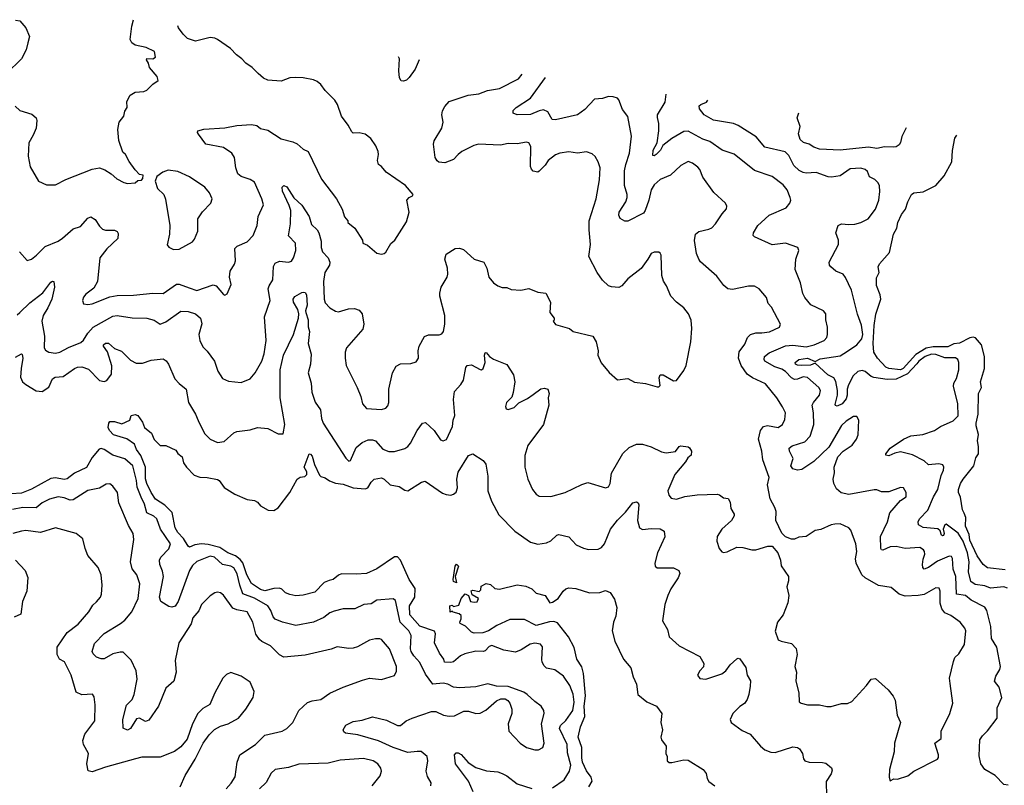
# Model space of a CAD drawing. Extents: x 2133489 to 2292442, y 756223 to 916462.
# Tile 333 of 463: x 2210083 to 2216758, y 910359 to 915550. Entities that reach past the tile are written whole.
import ezdxf

# ---------------------------------------------------------------- set-up
doc = ezdxf.new("R2010")
doc.units = 0

msp = doc.modelspace()

# ---------------------------------------------------------------- linework, layer by layer
at = {"layer": '0CON20XD'}
for points in [[(2210055, 915546.2), (2210085, 915542), (2210125, 915493.8), (2210149.2, 915435), (2210137.5, 915392.5), (2210127.5, 915345), (2210096.1, 915283.9), (2209993.8, 915185)], [(2210053.2, 914963.2), (2210085, 914934), (2210165, 914910), (2210193.9, 914883.9), (2210198.8, 914865), (2210194.2, 914815), (2210175, 914766.7), (2210144.4, 914715), (2210140, 914625), (2210155, 914552.5), (2210210, 914455), (2210265, 914430), (2210325, 914428.8), (2210395, 914466), (2210575, 914537.1), (2210625, 914544.2), (2210660.9, 914530.9), (2210704.1, 914504.1), (2210741.2, 914471.2), (2210790, 914445), (2210815, 914438.8), (2210866.1, 914443.9), (2210885, 914460), (2210908.3, 914461.7), (2210917, 914473), (2210920, 914495), (2210895, 914500), (2210865, 914532.5), (2210825, 914587.5), (2210800, 914635), (2210781.7, 914651.7), (2210755, 914730), (2210748.8, 914805), (2210756.7, 914855), (2210790, 914895), (2210795, 914930), (2210811.2, 914955), (2210810, 914995), (2210832.7, 915037.3), (2210865, 915058.8), (2210925, 915063.3), (2210945, 915071.2), (2210985, 915113.3), (2211021.7, 915138.3), (2211016.2, 915165), (2210962.5, 915225), (2210956.7, 915255), (2210943, 915277), (2210945, 915286.7), (2210985, 915284), (2211003.3, 915295), (2210996.2, 915335), (2210941.7, 915361.7), (2210865, 915377.5), (2210843.6, 915393.6), (2210832.9, 915415), (2210843.1, 915505), (2210853.9, 915549.6)], [(2210372.5, 914067.5), (2210445, 914132.5), (2210495, 914148), (2210545, 914204), (2210565, 914214), (2210595, 914196), (2210625, 914149.2), (2210645, 914130), (2210665, 914123.3), (2210725, 914122.2), (2210743.3, 914113.3), (2210750.3, 914100.3), (2210747.8, 914065), (2210672.9, 913995), (2210625.5, 913935), (2210610, 913775), (2210585, 913728.8), (2210531.7, 913688.3), (2210515, 913667.5), (2210510, 913645), (2210515, 913622.5), (2210545, 913618.8), (2210573.9, 913623.9), (2210695, 913670.5), (2210745, 913679.2), (2210855, 913682.1), (2210985, 913694.7), (2211055, 913694), (2211145.7, 913755.7), (2211165, 913755.6), (2211231.3, 913731.3), (2211285, 913714.5), (2211395, 913752.5), (2211416, 913745), (2211465, 913686.7), (2211475, 913682.5), (2211489.3, 913690.7), (2211515.9, 913754.1), (2211504.5, 913804.5), (2211509.5, 913845), (2211538.8, 913891.2), (2211545.6, 913915), (2211541.2, 913998.8), (2211556.7, 914015), (2211625, 914043.3), (2211665, 914085.8), (2211692.1, 914155), (2211700.5, 914215), (2211735.6, 914295), (2211725.6, 914335), (2211675, 914446.9), (2211645.4, 914465.4), (2211585.5, 914485.5), (2211562.9, 914505), (2211548.9, 914545), (2211539.5, 914615), (2211522.2, 914645), (2211465, 914682.1), (2211345, 914706), (2211295, 914773.8), (2211287.5, 914785), (2211290, 914795), (2211331.7, 914808.3), (2211475, 914817.3), (2211555, 914831.8), (2211655, 914839.4), (2211691.4, 914831.4), (2211715, 914811.2), (2211765, 914800), (2211855, 914742.5), (2211935, 914721.4), (2211965, 914707.5), (2212005, 914672), (2212037.8, 914655), (2212129.4, 914469.4), (2212230, 914335), (2212268.6, 914265), (2212285, 914212.5), (2212306.7, 914185), (2212307.5, 914175), (2212356, 914135), (2212407.5, 914055), (2212410, 914035), (2212440.7, 914020.7), (2212505, 913966.7), (2212535, 913958.8), (2212555, 913963.8), (2212565.9, 913974.1), (2212598.8, 914031.2), (2212626.2, 914055), (2212705, 914180), (2212723.1, 914245), (2212706.7, 914325), (2212722.5, 914345), (2212746.7, 914355), (2212750, 914365), (2212698, 914425), (2212568, 914515), (2212535, 914553.8), (2212515, 914566.7), (2212508.6, 914595), (2212515.7, 914635), (2212512.5, 914655), (2212498, 914695), (2212463.8, 914745), (2212425, 914774), (2212385, 914781.4), (2212345, 914780), (2212335, 914788.8), (2212310, 914835), (2212264.2, 914895), (2212237.5, 914975), (2212220, 915005), (2212155, 915068.8), (2212125, 915111.2), (2212099.7, 915129.7), (2212075, 915140.8), (2212005, 915156), (2211955, 915158), (2211915, 915155.7), (2211855, 915132), (2211765, 915138.8), (2211735, 915153.3), (2211700, 915185), (2211660, 915225), (2211615.5, 915255.5), (2211590, 915285), (2211552.3, 915312.3), (2211512, 915355), (2211425, 915416.2), (2211405, 915425.4), (2211375, 915428.2), (2211275, 915404.4), (2211221.7, 915421.7), (2211191.2, 915451.2), (2211159.2, 915495), (2211155.4, 915507.3)], [(2212791.4, 915278.2), (2212764.2, 915215), (2212722.7, 915157.3), (2212705, 915138.8), (2212685, 915132.5), (2212670, 915135), (2212657.5, 915155), (2212652.9, 915202.9), (2212656.9, 915285), (2212650.9, 915297.9)], [(2210065, 913549.4), (2210085, 913563.3), (2210151.2, 913628.8), (2210241.2, 913698.8), (2210295, 913770), (2210305, 913776.2), (2210313.6, 913773.6), (2210319.4, 913735), (2210301.8, 913655), (2210274.7, 913595), (2210242.7, 913545), (2210232.2, 913505), (2210251.8, 913405), (2210249.4, 913325), (2210259.1, 913309.1), (2210280, 913295), (2210325, 913289.4), (2210355, 913295.6), (2210413.3, 913326.7), (2210498, 913362), (2210515, 913376.7), (2210544.8, 913425.2), (2210581.2, 913465), (2210715, 913539.6), (2210745, 913542.9), (2210845, 913528.8), (2210945, 913526.9), (2210995, 913511.4), (2211035, 913485.7), (2211075, 913500.5), (2211175, 913573.1), (2211225, 913571.8), (2211275, 913554.5), (2211308.9, 913525), (2211317.6, 913487.6), (2211298.5, 913415), (2211304.4, 913375), (2211325, 913331.2), (2211355, 913301.2), (2211404.2, 913235), (2211427.3, 913167.3), (2211457.3, 913117.3), (2211497.9, 913097.9), (2211585, 913090.6), (2211645, 913114), (2211678.6, 913155), (2211725.3, 913234.7), (2211740.4, 913285), (2211753.8, 913375), (2211743.5, 913535), (2211781.1, 913645), (2211767.9, 913725), (2211773.5, 913745), (2211798.5, 913785), (2211802.7, 913877.3), (2211815, 913898), (2211845, 913912.5), (2211905, 913905.8), (2211925, 913912.9), (2211940, 913935), (2211955.4, 913985), (2211952.5, 914035), (2211905.7, 914085), (2211918.5, 914165), (2211920.7, 914255), (2211910.9, 914290.9), (2211865, 914388), (2211863.3, 914415), (2211875, 914424.4), (2211895, 914416.7), (2211942.2, 914342.2), (2211995, 914292.7), (2212045.9, 914215.9), (2212061, 914161), (2212100, 914125), (2212111.5, 914105), (2212127, 914047), (2212128, 914005), (2212136.9, 913975), (2212174.6, 913934.6), (2212186.7, 913905), (2212182.9, 913885), (2212152.9, 913835), (2212141.9, 913775), (2212146.7, 913655), (2212155, 913628.8), (2212186.2, 913595), (2212225, 913572.9), (2212245, 913569.2), (2212311.3, 913588.7), (2212352.3, 913592.3), (2212385, 913580), (2212406, 913556), (2212415.6, 913485), (2212408.7, 913451.3), (2212298, 913325), (2212290, 913295), (2212289.4, 913255), (2212295.7, 913205), (2212372, 913055), (2212396, 912995), (2212406.1, 912946.1), (2212435, 912913.8), (2212535, 912906.7), (2212565, 912916.7), (2212578.3, 912931.7), (2212585.8, 912954.2), (2212585.7, 913045), (2212611.4, 913155), (2212635, 913201.2), (2212665, 913216.9), (2212735, 913218.6), (2212770.8, 913229.2), (2212785.7, 913255), (2212785.5, 913305), (2212792.2, 913335), (2212827.6, 913402.4), (2212855, 913413.1), (2212927.9, 913412.1), (2212945, 913418.8), (2212955.8, 913435), (2212965.6, 913484.4), (2212965.6, 913545), (2212930.8, 913675), (2212930.8, 913695), (2212940.8, 913735), (2212980.8, 913805), (2212985.7, 913825), (2212982.9, 913865), (2212964.4, 913925), (2212975, 913958.8), (2213035, 913999.2), (2213065, 914000), (2213091.7, 913991.7), (2213165, 913926), (2213228.8, 913905), (2213250, 913865), (2213262.5, 913805), (2213295, 913766.2), (2213324.2, 913744.2), (2213355, 913733.8), (2213385, 913733.3), (2213415, 913721.2), (2213480, 913715), (2213535, 913726.2), (2213595, 913703.3), (2213650, 913695), (2213682.5, 913635), (2213676.7, 913565), (2213707, 913527), (2213707, 913513), (2213700, 913505), (2213715, 913482.5), (2213810, 913455), (2213836.1, 913436.1), (2213968.8, 913405), (2213992, 913365), (2214005.8, 913305), (2214002, 913275), (2214025, 913222.5), (2214078.3, 913158.3), (2214135, 913107.5), (2214205, 913116.2), (2214251.7, 913091.7), (2214325, 913082.5), (2214405, 913060), (2214415, 913060), (2214425, 913070), (2214418.8, 913121.2), (2214425, 913142.5), (2214445, 913141.2), (2214515, 913101.4), (2214535, 913104), (2214585, 913170), (2214602, 913205), (2214633.6, 913366.4), (2214640.8, 913455), (2214635, 913512.5), (2214616.2, 913555), (2214585, 913596.7), (2214536.2, 913635), (2214498, 913675), (2214468, 913745), (2214447, 913777), (2214435.8, 913815), (2214432.5, 913952.5), (2214425, 913966.7), (2214415, 913973.3), (2214385, 913973.8), (2214363.3, 913965), (2214342, 913925), (2214296.6, 913863.4), (2214205, 913792), (2214165, 913744.2), (2214145, 913734.2), (2214095, 913737.5), (2214075.6, 913745.6), (2214035, 913784), (2213998.1, 913835), (2213941.9, 913945), (2213953.1, 914025), (2213943.1, 914125), (2213943.6, 914185), (2213991.4, 914335), (2214014.3, 914464.3), (2214018.6, 914545), (2214005, 914586.7), (2213985, 914621.2), (2213965, 914640), (2213925, 914654), (2213865, 914644.4), (2213805, 914654.2), (2213745, 914645.7), (2213715, 914634), (2213666.2, 914595), (2213645, 914563.8), (2213605, 914523.3), (2213595, 914516.7), (2213565, 914522.5), (2213553.3, 914535), (2213546.7, 914555), (2213549.1, 914689.1), (2213535, 914713.8), (2213518.3, 914718.3), (2213455, 914706.9), (2213395, 914709.2), (2213341.7, 914698.3), (2213193.6, 914706.4), (2213163, 914697), (2213081.2, 914655), (2213055, 914635.8), (2213025, 914601.2), (2212965, 914580), (2212925, 914584), (2212912.5, 914592.5), (2212900.8, 914615), (2212887.5, 914705), (2212892.8, 914727.2), (2212945.5, 914815), (2212954.5, 914855), (2212944.5, 914905), (2212949.2, 914930.8), (2212965, 914962), (2212995, 914995.8), (2213123, 915037), (2213195, 915047.8), (2213255, 915070.5), (2213335, 915082.2), (2213465, 915148), (2213489.1, 915180.4)], [(2215608.3, 912128.3), (2215584.2, 912125.8), (2215515, 912093.8), (2215475, 912086), (2215415, 912045.7), (2215365, 912041.4), (2215335, 912028.6), (2215315, 912028.6), (2215275, 912042.9), (2215249.1, 912069.1), (2215209.4, 912155), (2215211.4, 912215), (2215202.4, 912242.4), (2215170.9, 912300.9), (2215153.6, 912395), (2215163.5, 912445), (2215120.7, 912565), (2215114.6, 912625), (2215092.5, 912705), (2215106.3, 912763.7), (2215125, 912790.8), (2215152.1, 912797.9), (2215224.4, 912785.6), (2215255, 912804), (2215270, 912840), (2215274.2, 912885), (2215255.5, 912925.5), (2215215.8, 912985), (2215139.8, 913079.8), (2215050.6, 913120.6), (2215015, 913146.9), (2214973.1, 913205), (2214955.4, 913255), (2214961.5, 913298.5), (2215000.2, 913349.8), (2215017.1, 913395), (2215038.6, 913415), (2215074, 913426), (2215115, 913425.5), (2215166.1, 913433.9), (2215233.8, 913465), (2215240.8, 913485), (2215180, 913600), (2215158, 913625), (2215146.6, 913666.6), (2215095.8, 913725.8), (2215065, 913742), (2215025, 913744), (2214915, 913720.6), (2214883.3, 913725), (2214857.6, 913747.6), (2214809.8, 913809.8), (2214698.8, 913908.8), (2214687.5, 913925), (2214671.2, 913965), (2214656.9, 914053.1), (2214664.4, 914095), (2214686.8, 914113.2), (2214755, 914128.6), (2214775, 914139.2), (2214799.2, 914165), (2214845, 914233.8), (2214873.9, 914266.1), (2214876.7, 914285), (2214868.8, 914305), (2214787.8, 914377.8), (2214715, 914482), (2214693.4, 914533.4), (2214680.2, 914550.2), (2214645, 914575.7), (2214615, 914587.1), (2214565, 914561.4), (2214495, 914495.7), (2214425, 914465.6), (2214385, 914430), (2214365, 914396.2), (2214348.5, 914325), (2214323.6, 914255), (2214311.5, 914238.5), (2214205, 914184.3), (2214185, 914183.8), (2214155, 914202.5), (2214143.9, 914223.9), (2214148, 914245), (2214192.3, 914315), (2214201.8, 914345), (2214201.1, 914365), (2214182.3, 914425), (2214183.6, 914525), (2214191.5, 914568.5), (2214217.3, 914645), (2214230.3, 914760.3), (2214205, 914893.3), (2214169.7, 914939.7), (2214145.5, 915005.5), (2214135, 915017.5), (2214107.6, 915027.6), (2214075, 915027.8), (2214035, 915015.5), (2213978.9, 915011.1), (2213915, 914940.6), (2213864, 914905), (2213715, 914870.5), (2213693.8, 914873.8), (2213662.9, 914925), (2213635, 914937.7), (2213605, 914932.3), (2213545, 914906.8), (2213455, 914903.6), (2213429.2, 914915), (2213429.4, 914935), (2213448.1, 914955), (2213545, 915017.7), (2213647.5, 915158.2)], [(2216785, 910360), (2216755, 910364), (2216695, 910424.4), (2216625.7, 910465), (2216598.5, 910505), (2216588.3, 910558.3), (2216593.1, 910666.9), (2216610, 910695), (2216645, 910727.1), (2216710, 910815), (2216710.8, 910885), (2216741.8, 910955), (2216723.6, 911023.6), (2216692, 911065), (2216700.6, 911099.4), (2216728.6, 911145), (2216732.9, 911165), (2216706.9, 911295), (2216670.8, 911355), (2216667.1, 911435), (2216640.4, 911545), (2216626.7, 911566.7), (2216533.4, 911613.4), (2216495, 911645.3), (2216434.8, 911655), (2216428.8, 911775), (2216411.3, 911825), (2216406.2, 911896.2), (2216400, 911910), (2216385, 911911.4), (2216305, 911878.7), (2216245, 911834.4), (2216215, 911823.8), (2216205.7, 911835.7), (2216203.9, 911856.1), (2216207.6, 911892.4), (2216218.9, 911925), (2216217.1, 911945), (2216210, 911955), (2216185, 911971.9), (2216085, 911963.3), (2216025, 911977.1), (2215985, 911976.7), (2215935, 911952.4), (2215924.8, 911954.8), (2215920.3, 911965), (2215918.2, 912045), (2215966.4, 912145), (2215981.1, 912205), (2216055, 912290), (2216093.3, 912315), (2216093.8, 912345), (2216075, 912376.2), (2216055, 912378), (2215975, 912347.5), (2215925, 912348.1), (2215895, 912361.2), (2215875, 912362.9), (2215705, 912331.3), (2215651.9, 912341.9), (2215619.8, 912369.8), (2215602.5, 912405), (2215597.1, 912435), (2215607.1, 912477.1), (2215603.8, 912515), (2215629.4, 912585), (2215664.7, 912625.3), (2215727.1, 912665), (2215755.8, 912705), (2215768, 912735), (2215771.2, 912835), (2215759.2, 912859.2), (2215735, 912858.6), (2215685, 912828.2), (2215655, 912797.9), (2215569.5, 912650.5), (2215466.4, 912553.6), (2215385, 912498.8), (2215355, 912494.4), (2215323.8, 912505), (2215311.4, 912525), (2215327.3, 912575), (2215301.1, 912625), (2215300, 912645), (2215318.9, 912661.1), (2215405, 912687.5), (2215442, 912725), (2215465.8, 912805), (2215465.3, 912885), (2215456.1, 912935), (2215464.8, 912955.2), (2215505, 913002.9), (2215511.2, 913035), (2215500, 913055), (2215425, 913122.8), (2215395, 913129.2), (2215355, 913111.4), (2215335, 913110.5), (2215315, 913121.8), (2215273.8, 913165), (2215249.4, 913179.4), (2215202.5, 913195), (2215135.7, 913235), (2215129.4, 913245), (2215131.9, 913265), (2215165, 913290), (2215275, 913338.9), (2215325, 913343.3), (2215415, 913330.8), (2215468.6, 913345), (2215535.8, 913375), (2215555.7, 913395), (2215560.6, 913415), (2215560.6, 913465), (2215548.6, 913515), (2215548.6, 913555), (2215533.3, 913575), (2215446.7, 913616.7), (2215406.4, 913665), (2215392.1, 913692.1), (2215376.4, 913765), (2215340.7, 913855), (2215344.6, 913925), (2215364.2, 913985), (2215358, 914005), (2215274.6, 914034.6), (2215185, 914022.1), (2215065, 914077.1), (2215055.6, 914085.6), (2215057.8, 914105), (2215087.5, 914155), (2215108.9, 914175), (2215165, 914223.9), (2215280, 914275), (2215304.3, 914305), (2215310.8, 914325), (2215307.5, 914345), (2215285.6, 914395), (2215259.8, 914429.8), (2215185.3, 914485.3), (2215065, 914527.5), (2214926.9, 914636.9), (2214845, 914664.5), (2214762.8, 914722.8), (2214715, 914738.7), (2214615, 914794.6), (2214585, 914790.4), (2214505, 914743.9), (2214443.7, 914696.3), (2214427.1, 914665), (2214398.5, 914635), (2214385, 914626.7), (2214375, 914628), (2214378.2, 914665), (2214405.6, 914714.4), (2214415.4, 914795.4), (2214416.2, 914845), (2214406.2, 914886.2), (2214407.8, 914905), (2214459.4, 914990.6), (2214466.8, 915043.5)], [(2216779.2, 911695), (2216755, 911704.5), (2216665, 911696.2), (2216625, 911710.3), (2216560.8, 911720.8), (2216530.2, 911740.2), (2216515.6, 911805), (2216518.8, 911875), (2216507.5, 911935), (2216479.3, 912015), (2216445, 912067.5), (2216365, 912129.2), (2216355, 912123.8), (2216343.1, 912095), (2216349.6, 912065), (2216345, 912051.4), (2216338.9, 912051.1), (2216331.8, 912055), (2216322.5, 912085), (2216306.5, 912096.5), (2216207, 912107), (2216176.2, 912125), (2216173.3, 912145), (2216182.5, 912165), (2216240.7, 912225), (2216278.9, 912315), (2216306.7, 912363.3), (2216330.7, 912459.3), (2216346, 912495), (2216348, 912515), (2216340.8, 912530.8), (2216315, 912538.9), (2216245, 912530.7), (2216215, 912559.2), (2216135, 912599.2), (2216055, 912618.9), (2216015, 912611.5), (2215975, 912593.1), (2215956, 912596), (2215954.2, 912605), (2215985, 912643.5), (2216075, 912705.7), (2216125, 912727.8), (2216205, 912736.9), (2216285, 912764.3), (2216325, 912790.8), (2216410.5, 912829.5), (2216445.5, 912864.5), (2216442.1, 912945), (2216413.2, 913065), (2216415.4, 913085), (2216433.3, 913116.7), (2216450, 913175), (2216450.6, 913225), (2216444, 913245), (2216427.4, 913257.4), (2216355, 913256.8), (2216295, 913280), (2216265, 913281.2), (2216220.8, 913265), (2216179.2, 913235), (2216165, 913215.3), (2216102.3, 913147.7), (2216025, 913111.9), (2215965, 913110), (2215873.3, 913123.3), (2215855, 913129.7), (2215814.6, 913165), (2215795, 913170.3), (2215765, 913164.4), (2215733, 913135), (2215701.2, 913075), (2215691.7, 913045), (2215692.2, 913005), (2215685, 912978.6), (2215659.2, 912945), (2215625, 912929.4), (2215612.8, 912932.8), (2215610.9, 912940.9), (2215628.2, 913005), (2215628.4, 913035), (2215615.6, 913095.6), (2215602.5, 913122.5), (2215560.7, 913140.7), (2215475, 913221.2), (2215445, 913206.3), (2215384, 913204), (2215355, 913207.5), (2215342.2, 913215), (2215340, 913225), (2215365, 913245.3), (2215425, 913255.2), (2215475, 913232.5), (2215510.1, 913249.9), (2215645, 913271.1), (2215695, 913302.4), (2215759.1, 913345), (2215793.1, 913385), (2215798.6, 913415), (2215789.2, 913479.2), (2215763.1, 913553.1), (2215722.5, 913715), (2215682.4, 913802.4), (2215665, 913824.2), (2215616.7, 913845), (2215583, 913873), (2215572.5, 913885), (2215570.8, 913905), (2215634.4, 914025), (2215633.3, 914055), (2215616, 914105), (2215631.2, 914155), (2215654.4, 914165.6), (2215705, 914160), (2215745, 914163.8), (2215785, 914175.5), (2215835, 914200), (2215885.4, 914265), (2215907.1, 914325), (2215914.4, 914385), (2215912.4, 914422.4), (2215903.6, 914443.6), (2215880, 914465), (2215844.7, 914484.7), (2215829.6, 914519.6), (2215815, 914534.3), (2215785, 914542.2), (2215712.1, 914537.9), (2215645, 914491.9), (2215587.6, 914482.4), (2215565, 914484.4), (2215482.7, 914512.7), (2215415, 914509.1), (2215393.5, 914513.5), (2215367.8, 914527.8), (2215330.9, 914560.9), (2215297.7, 914627.7), (2215272.6, 914652.6), (2215135, 914685.7), (2215075, 914755.5), (2214955, 914832.5), (2214922.5, 914845), (2214787.6, 914867.6), (2214723.6, 914903.6), (2214692.5, 914945), (2214690, 914965), (2214700, 914975), (2214739.7, 914990.3), (2214748.6, 915004)], [(2216093.7, 914815.6), (2216063.2, 914756.8), (2216054.1, 914715.9), (2216045, 914701.2), (2216025, 914688), (2216005.6, 914684.4), (2215945, 914686.9), (2215895, 914677.3), (2215837.5, 914685), (2215645, 914665.6), (2215505, 914670.8), (2215467.5, 914685), (2215435.9, 914705.9), (2215397.3, 914717.3), (2215375, 914736.7), (2215364, 914775), (2215374, 914825), (2215353.8, 914885), (2215365.4, 914917.6)], [(2216765, 911820), (2216643.8, 911833.8), (2216614.2, 911855), (2216574.2, 911915), (2216525, 912020.5), (2216519.1, 912059.1), (2216493.9, 912115), (2216498.2, 912175), (2216485, 912202.9), (2216474.3, 912225.7), (2216462.1, 912312.1), (2216448, 912345), (2216447.5, 912365), (2216460.8, 912405), (2216479.2, 912435), (2216550.6, 912525), (2216565, 912580), (2216583, 912607), (2216584, 912655), (2216575.8, 912695), (2216582.7, 912737.3), (2216566.7, 912795), (2216566.7, 912815), (2216580.5, 912875), (2216582.9, 913015), (2216604.3, 913055), (2216596.9, 913095), (2216624.6, 913185), (2216622.9, 913265), (2216604.6, 913344.6), (2216561.8, 913391.8), (2216546.7, 913396.7), (2216525, 913393.7), (2216455, 913355.8), (2216415, 913351.7), (2216375, 913331.2), (2216275, 913332.3), (2216228.6, 913321.4), (2216159.4, 913280.6), (2216115, 913232.7), (2216072.1, 913185), (2216055, 913176.2), (2215974.7, 913184.7), (2215955, 913194.4), (2215898, 913255), (2215874.4, 913294.4), (2215868.8, 913355), (2215874.8, 913475.2), (2215887.6, 913552.4), (2215921.6, 913655), (2215917.5, 913685), (2215892.5, 913747.5), (2215890.7, 913799.3), (2215908.8, 913835), (2215904, 913875), (2215912, 913895), (2215978.9, 913971.1), (2216006.9, 914095), (2216030, 914135), (2216037.1, 914175), (2216061.7, 914228.3), (2216087.5, 914265), (2216104.4, 914315.6), (2216130, 914365), (2216145, 914376), (2216207.3, 914382.7), (2216294.4, 914425.6), (2216349.5, 914490.5), (2216401.4, 914585), (2216406.6, 914663.4), (2216422.8, 914747.2), (2216436.7, 914767.6)], [(2211125, 913992.5), (2211165, 913993.3), (2211255, 914043.8), (2211268.3, 914061.7), (2211290.6, 914115), (2211291.4, 914198.6), (2211323, 914247), (2211378, 914305), (2211387.5, 914335), (2211370, 914375), (2211338, 914415), (2211235, 914484.2), (2211155, 914521.2), (2211090.5, 914529.5), (2211052.5, 914515), (2211013.6, 914486.4), (2211002.5, 914455), (2211017.5, 914405), (2211061.2, 914365), (2211071.7, 914331.7), (2211100.8, 914155), (2211099.2, 914095), (2211083.3, 914023.3), (2211095, 914007.5), (2211125, 913992.5)], [(2210082, 913975), (2210135, 913917.5), (2210163.6, 913926.4), (2210197.9, 913952.1), (2210255, 914011.4), (2210345, 914048), (2210372.5, 914067.5)], [(2210055, 913262.1), (2210095, 913283.3), (2210099.5, 913279.5), (2210105.5, 913255.5), (2210092.4, 913185), (2210089.4, 913125), (2210102.7, 913095), (2210125, 913075.5), (2210195, 913033.8), (2210235, 913028.8), (2210281.5, 913058.5), (2210306.2, 913113.8), (2210323.8, 913126.2), (2210378.9, 913131.1), (2210455, 913185.6), (2210475, 913194.4), (2210504.5, 913195.5), (2210549.3, 913179.3), (2210625, 913102.2), (2210655, 913095.6), (2210675, 913103.5), (2210704.7, 913145.3), (2210707.2, 913202.8), (2210678, 913298), (2210650.9, 913335), (2210651.1, 913345), (2210665, 913356.2), (2210685.3, 913355.3), (2210725, 913320), (2210772.4, 913302.4), (2210835, 913242.2), (2210871.7, 913221.7), (2210915, 913220.5), (2210975, 913241.9), (2211055, 913250), (2211076.6, 913236.6), (2211093.1, 913215), (2211135.4, 913115), (2211165, 913082.2), (2211212, 913045), (2211227.1, 912955), (2211276, 912876), (2211292.1, 912832.1), (2211337.1, 912745), (2211374.6, 912704.6), (2211425, 912682.5), (2211469.7, 912690.3), (2211535, 912748), (2211555, 912758), (2211645, 912768.8), (2211696.4, 912783.6), (2211765, 912778.8), (2211835, 912742.5), (2211869.3, 912740.7), (2211880, 912805), (2211850, 912985), (2211848.5, 913175), (2211871.5, 913275), (2211940, 913415), (2211972.2, 913525), (2211974.5, 913555), (2211968.2, 913585), (2211938.6, 913635), (2211937.5, 913655), (2211947.7, 913672.3), (2211995, 913698.9), (2212005, 913703.3), (2212019.2, 913699.2), (2212026.6, 913685), (2212031.4, 913615), (2212021.5, 913575), (2212024.1, 913564.1), (2212038.8, 913515), (2212038, 913468), (2212047.8, 913435), (2212039.6, 913355), (2212058.7, 913281.3), (2212054.4, 913215), (2212038.2, 913155), (2212058.8, 913085), (2212063.5, 913025), (2212087.4, 912957.4), (2212122.7, 912905), (2212130, 912845), (2212140, 912815), (2212295, 912576.2), (2212315, 912556.7), (2212325, 912560), (2212365, 912648.9), (2212405, 912683.6), (2212445, 912700.4), (2212475, 912701.1), (2212494.6, 912694.6), (2212545, 912637.1), (2212585, 912622.7), (2212625, 912621.5), (2212695, 912642.9), (2212714, 912655), (2212731.7, 912678.3), (2212778, 912765), (2212815, 912813.3), (2212835, 912818), (2212893.7, 912763.7), (2212935, 912701.2), (2212955, 912693.8), (2212975.6, 912704.4), (2213018.3, 912791.7), (2213021.5, 912835), (2213032.3, 912865), (2213024.7, 912975), (2213030.2, 913029.8), (2213073.7, 913076.3), (2213091.9, 913105), (2213108.8, 913191.2), (2213116.7, 913205), (2213145, 913209.2), (2213205, 913178.8), (2213215, 913176.7), (2213226.1, 913183.9), (2213238.8, 913225), (2213233.3, 913275), (2213238.3, 913291.7), (2213245, 913292.5), (2213268.8, 913265), (2213295, 913246.9), (2213385, 913212.5), (2213431.7, 913141.7), (2213439.4, 913095), (2213428.7, 913021.3), (2213418.9, 912991.1), (2213384.3, 912955), (2213376.7, 912926.7), (2213380.7, 912910.7), (2213395, 912906.7), (2213435, 912920), (2213467.4, 912952.6), (2213525, 912980.6), (2213565, 913009.4), (2213615, 913046.7), (2213642, 913052), (2213663.3, 913045), (2213673.3, 913015), (2213666.7, 912985), (2213670.8, 912935), (2213634.4, 912805), (2213527.3, 912662.7), (2213508.6, 912595), (2213508.6, 912515), (2213527.5, 912435), (2213560, 912365), (2213585, 912333.3), (2213605, 912318.8), (2213685, 912317.5), (2213780, 912345), (2213895, 912399.2), (2213935, 912410.8), (2214055, 912376.7), (2214075, 912382.5), (2214085.8, 912405), (2214095.6, 912475), (2214171.7, 912608.3), (2214215, 912649.2), (2214265, 912672.5), (2214305, 912671.5), (2214365, 912653.3), (2214435, 912619.4), (2214465, 912612.9), (2214528.5, 912621.5), (2214553.8, 912655), (2214565, 912661.2), (2214615, 912653.3), (2214625, 912646.7), (2214637.1, 912625), (2214635, 912597.5), (2214611.9, 912578.1), (2214597.7, 912552.3), (2214524.3, 912465), (2214477.5, 912355), (2214483.8, 912325), (2214500, 912305), (2214535, 912298.6), (2214592.1, 912317.9), (2214675, 912329.2), (2214811.7, 912331.7), (2214828.3, 912328.3), (2214855, 912306.7), (2214885, 912302.5), (2214898.6, 912278.6), (2214904.3, 912235), (2214927.1, 912197.1), (2214925.8, 912185), (2214908, 912155), (2214842.5, 912095), (2214812, 912045), (2214808.8, 912015), (2214824.2, 911965), (2214842.1, 911942.1), (2214855, 911938), (2214878.8, 911941.2), (2214945, 911972.9), (2214985, 911970.6), (2215045.5, 911955.5), (2215074.4, 911955.6), (2215155, 911980.8), (2215185, 911981.2), (2215223.3, 911935), (2215240, 911885), (2215245, 911847.5), (2215294, 911775), (2215294.4, 911745), (2215284.4, 911705), (2215296.3, 911646.3), (2215290.4, 911595), (2215258.9, 911515), (2215220.6, 911465), (2215204.2, 911404.2), (2215226.1, 911346.1), (2215245.9, 911335.9), (2215315, 911321.2), (2215347.3, 911287.3), (2215354.4, 911245), (2215338.6, 911165), (2215349.2, 911125), (2215344.2, 911065), (2215366.2, 910985), (2215367.5, 910925), (2215380, 910915), (2215425, 910903.8), (2215505, 910904), (2215555, 910893.8), (2215585, 910894), (2215653.9, 910913.9), (2215695, 910914.2), (2215725, 910926), (2215824.2, 911035), (2215855, 911078.8), (2215885, 911082), (2215970, 911005), (2216005, 910963.8), (2216018.6, 910935), (2216032, 910835), (2216054.2, 910785), (2216014.2, 910645), (2216010.8, 910585), (2215980.8, 910465), (2215977.5, 910415), (2215985, 910390), (2216008.3, 910401.7), (2216035, 910401.2), (2216105, 910424), (2216145, 910454), (2216306, 910535), (2216312.5, 910547.5), (2216311.4, 910565), (2216287.5, 910645), (2216330, 910675), (2216330, 910725), (2216388.6, 910845), (2216409.4, 910915), (2216391.2, 911048.8), (2216385.7, 911085), (2216412.9, 911197.1), (2216423.8, 911225), (2216449.1, 911250.9), (2216487.6, 911312.4), (2216497.1, 911405), (2216490, 911425), (2216459.2, 911465), (2216395, 911509.5), (2216355, 911529.1), (2216334.7, 911554.7), (2216323.4, 911593.4), (2216324.4, 911674.4), (2216316, 911695), (2216293.2, 911696.8), (2216215, 911652.5), (2216175, 911644.6), (2216085, 911640.4), (2216045.7, 911655), (2215990.7, 911700.7), (2215905, 911714.3), (2215814.3, 911764.3), (2215791.8, 911785), (2215753.6, 911865), (2215748.6, 911895), (2215758.1, 911945), (2215750.6, 911995), (2215718.5, 912088.5), (2215705, 912104), (2215645, 912131.2), (2215608.3, 912128.3)], [(2213695, 910342.7), (2213773.5, 910395), (2213810, 910455), (2213818.5, 910495), (2213797.9, 910577.9), (2213793.9, 910635), (2213742, 910745), (2213748.8, 910765), (2213785, 910797.1), (2213832.1, 910865), (2213841.9, 910921.9), (2213835.6, 910975.6), (2213813.8, 911035), (2213768.9, 911098.9), (2213711.3, 911141.3), (2213655, 911152.5), (2213639.1, 911169.1), (2213624.5, 911194.5), (2213622.4, 911212.4), (2213626.9, 911296.9), (2213613.3, 911315), (2213575, 911321.9), (2213544.5, 911315.5), (2213483.4, 911276.6), (2213445, 911261.9), (2213365, 911274.4), (2213285, 911305.6), (2213265, 911300.6), (2213238.8, 911271.2), (2213225, 911265.3), (2213175, 911268.4), (2213100.1, 911249.9), (2213072.3, 911237.7), (2213023, 911197), (2213005, 911191.6), (2212963.1, 911193.1), (2212959.5, 911215), (2212928.8, 911255), (2212894.6, 911325), (2212902.1, 911385), (2212895, 911403.1), (2212795, 911436.8), (2212728.2, 911515), (2212726.5, 911575), (2212760.9, 911635), (2212764.2, 911694.2), (2212723.2, 911755), (2212665, 911885.7), (2212645, 911906.9), (2212625, 911907.1), (2212505, 911825.5), (2212435, 911795.5), (2212365, 911789.6), (2212265, 911792.2), (2212245, 911784.3), (2212208.8, 911755), (2212182.1, 911747.9), (2212147.1, 911732.9), (2212085, 911668.9), (2212005, 911648.9), (2211955, 911644.4), (2211915, 911651.5), (2211885, 911663.5), (2211859.2, 911689.2), (2211844.6, 911694.6), (2211805, 911693.5), (2211745, 911678.4), (2211715, 911685.7), (2211655, 911727.3), (2211623, 911785), (2211596.3, 911866.3), (2211578.9, 911888.9), (2211545.5, 911915.5), (2211494, 911934), (2211440.6, 911970.6), (2211360.9, 911990.9), (2211315, 911996.2), (2211270.5, 911989.5), (2211235, 911974), (2211225, 911980), (2211193, 912033), (2211155, 912073.8), (2211136.7, 912105), (2211117.8, 912207.8), (2211068.1, 912258.1), (2211005, 912298.9), (2210975, 912343.5), (2210945.3, 912405), (2210935, 912437.5), (2210935.4, 912515), (2210904.6, 912595), (2210875.7, 912635), (2210860.9, 912670.9), (2210808.8, 912708.8), (2210720, 912735), (2210692.5, 912765), (2210683.3, 912785), (2210686.7, 912815), (2210694.1, 912825.9), (2210726.4, 912826.4), (2210775, 912810), (2210830, 912835), (2210840, 912865), (2210865, 912873.3), (2210885, 912866.7), (2210915, 912820), (2210929.2, 912785), (2210976.4, 912746.4), (2210995, 912703.3), (2211035, 912662.5), (2211075, 912663.3), (2211140.6, 912630.6), (2211155, 912608.8), (2211183.8, 912585), (2211193.3, 912545), (2211213.3, 912515), (2211265, 912462.5), (2211305, 912448.1), (2211355, 912445.7), (2211425, 912432), (2211435.5, 912425.5), (2211468.3, 912378.3), (2211541.7, 912331.7), (2211625, 912297.5), (2211675, 912290), (2211695, 912278.8), (2211715, 912254.2), (2211767.5, 912225), (2211805, 912222.2), (2211835, 912240), (2211914.4, 912345), (2211965, 912433.8), (2211985, 912447.1), (2212017.2, 912452.8), (2212030, 912465), (2212030, 912485), (2212011.9, 912515), (2212045, 912606.2), (2212055, 912603.3), (2212065, 912590), (2212082.7, 912532.7), (2212115, 912462.5), (2212125, 912452.5), (2212155, 912443.3), (2212183.2, 912423.2), (2212225, 912406.7), (2212275, 912400.5), (2212345, 912376.5), (2212425, 912367.8), (2212444.4, 912375.6), (2212465.8, 912415), (2212485.6, 912434.4), (2212535, 912442.9), (2212554, 912435), (2212595, 912395.7), (2212655, 912384.3), (2212695, 912360), (2212715, 912356), (2212808, 912415), (2212831.4, 912421.4), (2212950.4, 912340.4), (2212975, 912329.4), (2213005, 912326.9), (2213025, 912331.9), (2213042.9, 912347.1), (2213052.1, 912375), (2213046.3, 912433.7), (2213055, 912481.2), (2213125, 912593.8), (2213155, 912606.2), (2213225, 912560), (2213243.8, 912535), (2213255.7, 912455.7), (2213255.8, 912355), (2213282.5, 912285), (2213332, 912192), (2213440.7, 912080.7), (2213545, 912006.7), (2213595, 911993.3), (2213655, 912003.1), (2213685, 912017.1), (2213725, 912054.2), (2213738.8, 912058.8), (2213805, 912043.3), (2213855, 911990), (2213905.9, 911965.9), (2213938.3, 911958.3), (2214005, 911959.2), (2214027.8, 911972.2), (2214048.1, 911995), (2214088.8, 912095), (2214135, 912156.5), (2214189.6, 912210.4), (2214240, 912275), (2214265, 912280), (2214276.7, 912275), (2214280.7, 912260.7), (2214271.5, 912155), (2214285, 912104), (2214305, 912092.2), (2214365, 912100.5), (2214425, 912097.5), (2214451.2, 912081.2), (2214457, 912043), (2214406.5, 911935), (2214390, 911865), (2214391.2, 911845), (2214405, 911834), (2214515, 911833.8), (2214552.5, 911815), (2214558, 911795), (2214548, 911765), (2214498.3, 911691.7), (2214476.7, 911645), (2214457.5, 911585), (2214442, 911475), (2214475.9, 911415.9), (2214486, 911365), (2214554.3, 911304.3), (2214695, 911231.2), (2214722, 911185), (2214719.1, 911160.9)], [(2212795, 911192.5), (2212755, 911235.6), (2212736.9, 911266.9), (2212732.7, 911285), (2212736.7, 911375), (2212720.8, 911405), (2212661.9, 911465), (2212632, 911612), (2212615, 911624), (2212505, 911613.3), (2212465, 911589.5), (2212415.5, 911584.5), (2212355, 911554.4), (2212275, 911554.3), (2212215, 911540), (2212185, 911528.6), (2212144, 911496), (2212075, 911465.5), (2211955, 911441.8), (2211863.8, 911465), (2211816.2, 911486.2), (2211801.4, 911501.4), (2211786.8, 911545), (2211765.2, 911575.2), (2211675, 911627), (2211596, 911656), (2211576.6, 911715), (2211557, 911793), (2211535, 911832.5), (2211515, 911843.6), (2211458.6, 911855), (2211403.8, 911905), (2211375, 911912.5), (2211285, 911877.1), (2211255, 911850), (2211235, 911814.2), (2211157.3, 911605), (2211136.9, 911573.1), (2211115, 911566), (2211095, 911571.2), (2211040.8, 911605), (2211031.9, 911635), (2211058.4, 911775), (2211051.5, 911811.5), (2211032.9, 911855), (2211030.4, 911885), (2211040.9, 911905), (2211095, 911961.9), (2211104.6, 911995), (2211038.2, 912095), (2211012.7, 912165), (2210993, 912183), (2210944.7, 912205), (2210928.6, 912265), (2210907.2, 912312.8), (2210879.6, 912379.6), (2210875.7, 912424.3), (2210849.2, 912525), (2210795, 912572.1), (2210715, 912598), (2210655, 912636.6), (2210635, 912643.2), (2210622.5, 912637.5), (2210575, 912580.7), (2210535.9, 912514.1), (2210455, 912474.7), (2210405, 912435.5), (2210385, 912432), (2210325, 912443.2), (2210295, 912440), (2210163.1, 912366.9), (2210095, 912339), (2210025, 912335.2)], [(2211483.8, 910335), (2211516.8, 910373.2), (2211543.6, 910416.4), (2211557.1, 910515), (2211576, 910565), (2211682.5, 910635), (2211745, 910698.6), (2211863.6, 910726.4), (2211895, 910742.9), (2211935.6, 910785), (2211975.8, 910865), (2212035, 910919.4), (2212065, 910932.2), (2212125, 910940), (2212185, 910982.9), (2212275.6, 911024.4), (2212407.4, 911072.6), (2212455, 911084.5), (2212535, 911077.1), (2212625, 911102.5), (2212638.3, 911131.7), (2212638.1, 911165), (2212590.6, 911285), (2212535, 911347.5), (2212525, 911352.5), (2212495, 911350.8), (2212455, 911343.1), (2212373.1, 911296.9), (2212345, 911288.2), (2212315, 911286.4), (2212235, 911297.5), (2212195, 911281.4), (2212018.3, 911241.7), (2211875, 911228.1), (2211845, 911242.9), (2211784.6, 911304.6), (2211725, 911333.3), (2211708.3, 911348.3), (2211685, 911383.8), (2211664.5, 911465), (2211625, 911534), (2211555, 911548.2), (2211529.2, 911559.2), (2211465, 911648.6), (2211445, 911664.4), (2211425, 911667.8), (2211405, 911664.4), (2211375, 911644.4), (2211316.7, 911585), (2211297.3, 911542.7), (2211256.2, 911495), (2211245.7, 911454.3), (2211162.2, 911325), (2211137.9, 911205), (2211143.8, 911125), (2211128.5, 911065), (2211073.7, 911016.3), (2211023.1, 910895), (2210958.9, 910801.1), (2210935, 910792.2), (2210895, 910813.6), (2210875, 910810), (2210835, 910744.2), (2210815, 910732.5), (2210785, 910746.7), (2210781.5, 910805), (2210808.2, 910901.8), (2210845, 910940.6), (2210859.1, 910975), (2210878.8, 911078.8), (2210873.1, 911135), (2210838.1, 911208.1), (2210785, 911260.8), (2210765, 911262.5), (2210715, 911250.8), (2210655, 911215.7), (2210635, 911215.6), (2210605, 911227.8), (2210580.8, 911250.8), (2210574.4, 911265), (2210590.4, 911319.6), (2210655, 911387.7), (2210765.6, 911455), (2210795, 911479.1), (2210843.3, 911535), (2210885.5, 911624.5), (2210896.7, 911725), (2210876.7, 911785), (2210845, 911826), (2210834.6, 911875), (2210856.9, 912025), (2210852.9, 912065), (2210821.1, 912121.1), (2210754.4, 912275), (2210745.6, 912345), (2210715, 912386), (2210695, 912402), (2210669.7, 912400.3), (2210625, 912373.1), (2210545, 912357.8), (2210445, 912293.8), (2210425, 912291.5), (2210385, 912308.9), (2210345, 912315.4), (2210285, 912299.6), (2210235, 912274.5), (2210195, 912240.3), (2210105, 912242.4), (2210035, 912229.2)], [(2211273.8, 910535), (2211326.7, 910645), (2211368.3, 910701.7), (2211403.9, 910736.1), (2211445, 910760), (2211497.5, 910775), (2211566, 910815), (2211615.7, 910875), (2211666.6, 910953.4), (2211673.8, 910995), (2211645, 911058.8), (2211585, 911098), (2211515, 911123.3), (2211485, 911110), (2211461.2, 911085), (2211406, 910985), (2211373, 910907), (2211325, 910880), (2211291.2, 910845), (2211253.8, 910775), (2211217.7, 910672.3), (2211175, 910620), (2211132.7, 910587.3), (2211035, 910550), (2210910.3, 910549.7), (2210867.7, 910537.7), (2210665, 910482.7), (2210575, 910451.2), (2210548, 910458), (2210538.6, 910505), (2210549.2, 910575), (2210516.2, 910635), (2210511.7, 910661.7), (2210525, 910706.2), (2210593.1, 910795), (2210594.5, 910904.5), (2210587.9, 910957.9), (2210575.7, 910975.7), (2210505, 910973.1), (2210465, 910991.2), (2210432.5, 911105), (2210386.2, 911195), (2210352.5, 911215), (2210338.1, 911245), (2210337.8, 911295), (2210404.4, 911395), (2210479.1, 911450.9), (2210552.9, 911535), (2210579.7, 911580.3), (2210605, 911602), (2210630.8, 911635), (2210638.1, 911655), (2210642.2, 911715), (2210636.6, 911786.6), (2210615.5, 911835.5), (2210545.8, 911915.8), (2210526, 911965), (2210510.7, 912030.7), (2210465.8, 912065.8), (2210325, 912105.5), (2210225, 912073.3), (2210125, 912085.7), (2210095, 912082.9), (2210036.7, 912065)], [(2210054.4, 911884.4), (2210120, 911815), (2210138.1, 911768.1), (2210131.5, 911675), (2210103.2, 911605), (2210091.7, 911518.3), (2210045, 911498.5)], [(2213045, 911732.5), (2213025, 911741.2), (2213020.8, 911755), (2213036.2, 911845), (2213045, 911858.8), (2213056.9, 911845), (2213035.7, 911775), (2213045, 911732.5)], [(2213940.5, 910349.5), (2213963.3, 910386.7), (2213957.9, 910415), (2213926, 910456), (2213899.6, 910515), (2213893.4, 910545), (2213893.7, 910615), (2213869.2, 910685), (2213884.3, 910755), (2213914, 910826), (2213909.4, 910895), (2213919.6, 910965), (2213906.4, 911116.4), (2213893.1, 911163.1), (2213861.3, 911215), (2213842.4, 911292.4), (2213802.9, 911365), (2213729.7, 911459.7), (2213705, 911469.6), (2213675, 911467.6), (2213585, 911442.2), (2213505, 911481.9), (2213406.1, 911483.9), (2213317.9, 911442.1), (2213261.2, 911405), (2213223.4, 911393.4), (2213165, 911390), (2213145, 911396.2), (2213105, 911437.5), (2213070, 911455), (2213067.5, 911465), (2213077, 911487), (2213075, 911510), (2213061.7, 911521.7), (2213021.7, 911531.7), (2213015, 911540), (2213001.7, 911531.7), (2213000, 911575), (2213015, 911580), (2213025, 911570), (2213059.3, 911580.7), (2213077.1, 911625), (2213103.3, 911656.7), (2213126.1, 911646.1), (2213140, 911605), (2213165, 911600), (2213185, 911603.3), (2213193.3, 911625), (2213150.7, 911650.7), (2213143, 911677), (2213155, 911682.5), (2213197.7, 911672.3), (2213210, 911685), (2213210.7, 911709.3), (2213245, 911726.2), (2213275, 911720), (2213304.1, 911694.1), (2213335, 911688.8), (2213455, 911717.1), (2213515, 911709.2), (2213555, 911690), (2213585, 911661.2), (2213646.1, 911646.1), (2213677, 911597), (2213695, 911600), (2213734.4, 911625.6), (2213766.7, 911675), (2213785, 911691.2), (2213805, 911697.5), (2213854.2, 911694.2), (2213945, 911663.8), (2214015, 911666.2), (2214055, 911680), (2214086, 911665), (2214115, 911621.2), (2214131.5, 911565), (2214124, 911505), (2214108, 911465), (2214098.8, 911405), (2214117.5, 911335), (2214177.1, 911215), (2214225.4, 911155.4), (2214241.1, 911095), (2214264.4, 911045), (2214273.8, 910975), (2214335, 910925.7), (2214400, 910895), (2214435.9, 910845.9), (2214430, 910785), (2214441.2, 910735), (2214428.8, 910685), (2214435, 910667.5), (2214466.7, 910625), (2214462.5, 910575), (2214472.5, 910555), (2214472.5, 910525), (2214485, 910513.3), (2214503.6, 910513.6), (2214585, 910532), (2214615, 910530), (2214716.2, 910465), (2214737.9, 910437.9), (2214744.2, 910405), (2214755.8, 910385), (2214795, 910355.8)], [(2212870.8, 910355), (2212872.5, 910375), (2212848, 910418), (2212838.8, 910455), (2212850.5, 910525), (2212845, 910553.3), (2212805, 910587.8), (2212777.1, 910587.1), (2212715, 910580.5), (2212615, 910616.1), (2212515, 910661.2), (2212375, 910700.4), (2212292.7, 910712.7), (2212281.2, 910721.2), (2212276.2, 910735), (2212295, 910766.9), (2212345, 910791.9), (2212405, 910799.5), (2212475, 910821.9), (2212569.8, 910799.8), (2212644.5, 910764.5), (2212665, 910764.4), (2212704, 910796), (2212744, 910815), (2212875, 910858.5), (2212905, 910858.5), (2212955.3, 910835.3), (2212995, 910827.1), (2213030, 910830), (2213095, 910862), (2213125, 910861.2), (2213175, 910846.2), (2213205, 910847.5), (2213242.4, 910867.6), (2213315, 910932), (2213345.8, 910944.2), (2213374.1, 910944.1), (2213392.7, 910932.7), (2213406.2, 910915), (2213420, 910875), (2213419.2, 910845), (2213394.2, 910775), (2213400, 910725), (2213476, 910645), (2213520, 910615), (2213575, 910598.6), (2213601.2, 910598.8), (2213628.8, 910615), (2213639.4, 910645), (2213619.6, 910775), (2213637.8, 910845), (2213637, 910867), (2213618.8, 910895), (2213575, 910926.2), (2213524.3, 910974.3), (2213500.3, 910990.3), (2213395, 911028), (2213315, 911031.9), (2213256.6, 911046.6), (2213175, 911025.5), (2213065, 911020), (2213025, 911024.6), (2212985, 911044.6), (2212955, 911051.8), (2212885, 911043.6), (2212835, 911113.1), (2212795, 911192.5)], [(2214719.1, 911160.9), (2214695, 911136), (2214678.8, 911105), (2214695, 911083.8), (2214735, 911078.6), (2214844, 911115), (2214870.8, 911135), (2214900, 911175), (2214945, 911216.7), (2214955, 911221.2), (2214965, 911216.2), (2215006.7, 911156.7), (2215015.9, 911105.9), (2215036.8, 911066.8), (2215035, 911030), (2215027.1, 910975), (2215015, 910940), (2214997, 910913), (2214965, 910892), (2214916.7, 910845), (2214900, 910805), (2214907.5, 910785), (2214980.3, 910730.3), (2215035, 910705.8), (2215104.7, 910624.7), (2215135, 910599.5), (2215175, 910583.8), (2215205, 910580.4), (2215325, 910619.4), (2215355, 910615.7), (2215370, 910605), (2215390, 910575), (2215397.7, 910537.7), (2215405.8, 910525.8), (2215435, 910515.7), (2215525, 910514.4), (2215547.9, 910507.9), (2215587, 910477), (2215591.2, 910461.2), (2215584, 910436), (2215551.5, 910385), (2215553.8, 910285)], [(2211170.9, 910349.1), (2211205.8, 910424.2), (2211273.8, 910535)], [(2212473.8, 910356.2), (2212526.4, 910423.6), (2212535.8, 910455), (2212532.5, 910475), (2212510, 910505), (2212480, 910525), (2212415, 910540), (2212255, 910530), (2212175, 910508.5), (2211975, 910503.2), (2211905, 910478.9), (2211815, 910465.6), (2211788.5, 910441.5), (2211755, 910378), (2211708, 910335)], [(2213156.7, 910315), (2213125.8, 910385.8), (2213036.9, 910505), (2213030, 910565), (2213041.2, 910578.8), (2213055, 910578.8), (2213075, 910566.9), (2213124.2, 910514.2), (2213175, 910479.5), (2213247.2, 910457.2), (2213325, 910449.4), (2213355, 910439.4), (2213385, 910423.1), (2213455, 910368.1), (2213555, 910336.2)]]:
    msp.add_lwpolyline(points, dxfattribs=at)

doc.saveas('drawing.dxf')
